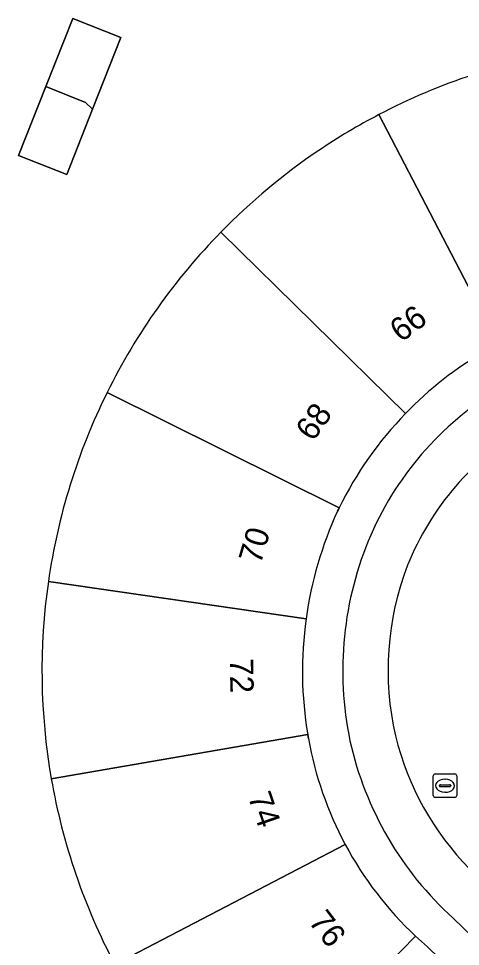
# Model space of a CAD drawing. Extents: x 160349 to 161355, y 381727 to 382854.
# Drawn here: x 160923.63 to 160942.52, y 382715.97 to 382755.64 of the extents above; entities that cross this region are included whole.
import ezdxf

# ---------------------------------------------------------------- set-up
doc = ezdxf.new("R2010")
doc.units = 0
for name, color, linetype in [('IMGEO_Erf', 7, 'Continuous'), ('IMGEO_Kolk', 7, 'Continuous'), ('IMGEO_Pand', 7, 'Continuous'), ('IMGEO_Pand_nummerreeks', 7, 'Continuous'), ('IMGEO_Rijbaan_lokaal_open', 7, 'Continuous'), ('IMGEO_Voetpad_open', 7, 'Continuous')]:
    doc.layers.add(name, color=color, linetype=linetype)

msp = doc.modelspace()

# ---------------------------------------------------------------- linework, layer by layer
at = {"layer": 'IMGEO_Erf'}
msp.add_lwpolyline([(160925.693, 382748.966), (160923.633, 382749.779), (160924.798, 382752.73), (160925.946, 382755.64), (160928.005, 382754.827), (160926.795, 382751.76)], close=True, dxfattribs=at)
for points in [[(160937.338, 382734.722), (160937.302, 382734.649), (160937.267, 382734.576)], [(160935.992, 382725.022), (160936.006, 382724.936), (160936.021, 382724.851)], [(160940.607, 382716.4), (160941.107, 382715.949), (160945.282, 382711.884), (160949.939, 382707.348), (160952.235, 382705.112), (160952.719, 382705.634), (160957.296, 382701.184), (160952.874, 382696.572), (160947.91, 382691.403), (160943.87, 382687.28), (160945.96, 382687.606), (160946.077, 382687.728), (160945.894, 382687.864), (160945.735, 382687.979), (160950.003, 382692.382), (160950.047, 382692.308), (160950.225, 382692.034), (160951.13, 382692.974), (160950.863, 382693.289), (160958.611, 382701.338), (160955.996, 382703.862), (160955.975, 382703.882), (160942.21, 382717.17)]]:
    msp.add_lwpolyline(points, dxfattribs=at)
for centre, radius, start, end in [((160951.485, 382727.734), 26.858, 98.9369, 117.6171), ((160951.4, 382727.877), 26.692, 117.5974, 124.0214), ((160951.468, 382727.762), 26.826, 124.0043, 135.6526), ((160951.426, 382727.782), 26.781, 135.6194, 153.704), ((160951.495, 382727.787), 15.764, 120.1184, 135.8987), ((160951.15, 382728.142), 13.585, 119.6977, 156.5027), ((160951.502, 382727.735), 26.87, 153.6866, 171.8073), ((160951.515, 382727.769), 15.79, 135.9033, 153.8747), ((160952.122, 382727.736), 16.354, 155.2777, 172.1321), ((160952.086, 382727.751), 14.598, 156.5598, 191.8425), ((160951.493, 382727.744), 26.86, 171.8248, 189.8751), ((160952.175, 382727.728), 16.407, 172.1274, 189.492), ((160951.145, 382727.585), 15.369, 190.2476, 208.1596), ((160951.987, 382727.932), 14.54, 192.6229, 227.7481), ((160951.493, 382727.746), 26.86, 189.8784, 207.855), ((160951.12, 382727.573), 15.342, 208.1633, 226.7425)]:
    msp.add_arc(centre, radius, start, end, dxfattribs=at)
at = {"layer": 'IMGEO_Kolk'}
for p, q in [((160941.361, 382722.414), (160941.361, 382723.266)), ((160941.436, 382723.34), (160942.288, 382723.34)), ((160942.362, 382723.266), (160942.362, 382722.414)), ((160941.62, 382722.834), (160941.62, 382722.846)), ((160941.663, 382722.883), (160942.061, 382722.883)), ((160941.849, 382723.12), (160941.874, 382723.12)), ((160942.104, 382722.846), (160942.104, 382722.834)), ((160942.058, 382722.797), (160941.66, 382722.797)), ((160941.872, 382722.56), (160941.847, 382722.56)), ((160942.288, 382722.34), (160941.436, 382722.34))]:
    msp.add_line(p, q, dxfattribs=at)
for points in [[(160941.361, 382722.414), (160941.361, 382723.266)], [(160941.436, 382723.34), (160942.288, 382723.34)], [(160942.362, 382723.266), (160942.362, 382722.414)], [(160942.288, 382722.34), (160941.436, 382722.34)]]:
    msp.add_lwpolyline(points, dxfattribs=at)
for centre, radius, start, end in [((160941.438, 382723.264), 0.0765, 91.552, 178.448), ((160941.438, 382723.264), 0.0765, 91.552, 178.448), ((160942.286, 382723.264), 0.0765, 1.552, 88.448), ((160942.286, 382723.264), 0.0765, 1.552, 88.448), ((160941.66, 382722.843), 0.0403, 85.8775, 175.7526), ((160941.657, 382722.833), 0.0366, 178.938, 274.7102), ((160942.061, 382722.84), 0.043, 264.8664, 352.4533), ((160942.065, 382722.845), 0.0386, 1.7309, 96.639), ((160941.438, 382722.416), 0.0765, 181.552, 268.448), ((160941.438, 382722.416), 0.0765, 181.552, 268.448), ((160942.286, 382722.416), 0.0765, 271.552, 358.448), ((160942.286, 382722.416), 0.0765, 271.552, 358.448)]:
    msp.add_arc(centre, radius, start, end, dxfattribs=at)
for centre, major_axis, ratio, start_param, end_param in [((160941.848, 382722.84), (-0.387, 0.002), 0.722429, 4.712389, 7.853982), ((160941.873, 382722.84), (-0.39, 0.002), 0.717154, 1.570796, 4.712389)]:
    msp.add_ellipse(centre, major_axis=major_axis, ratio=ratio, start_param=start_param, end_param=end_param, dxfattribs=at)
at = {"layer": 'IMGEO_Pand'}
for points in [[(160926.795, 382751.76), (160928.005, 382754.827), (160925.946, 382755.64), (160924.798, 382752.73), (160926.497, 382752.045)], [(160926.795, 382751.76), (160926.497, 382752.045), (160924.798, 382752.73), (160923.633, 382749.779), (160925.693, 382748.966)], [(160945.282, 382711.884), (160941.107, 382715.949), (160940.607, 382716.4), (160932.834, 382708.449), (160937.569, 382703.921)]]:
    msp.add_lwpolyline(points, close=True, dxfattribs=at)
for points in [[(160939.035, 382751.532), (160944.14, 382741.739)], [(160943.585, 382741.422), (160944.14, 382741.739), (160939.035, 382751.532)], [(160940.175, 382738.757), (160932.285, 382746.513)], [(160932.285, 382746.513), (160940.175, 382738.757)], [(160927.416, 382739.646), (160937.338, 382734.722)], [(160937.338, 382734.722), (160927.416, 382739.646)], [(160937.267, 382734.576), (160937.302, 382734.649), (160937.338, 382734.722)], [(160935.922, 382729.975), (160924.906, 382731.564)], [(160924.906, 382731.564), (160935.922, 382729.975)], [(160936.021, 382724.851), (160936.006, 382724.936), (160935.992, 382725.022), (160925.031, 382723.138)], [(160925.031, 382723.138), (160935.992, 382725.022)], [(160927.745, 382715.196), (160937.595, 382720.332)], [(160937.595, 382720.332), (160927.745, 382715.196)], [(160932.277, 382708.981), (160932.834, 382708.449), (160940.607, 382716.4)]]:
    msp.add_lwpolyline(points, dxfattribs=at)
for centre, radius, start, end in [((160951.485, 382727.734), 26.858, 98.9369, 117.6171), ((160951.4, 382727.877), 26.692, 117.5974, 124.0214), ((160951.468, 382727.762), 26.826, 124.0043, 135.6526), ((160951.426, 382727.782), 26.781, 135.6194, 153.704), ((160951.495, 382727.787), 15.764, 120.1184, 135.8987), ((160951.502, 382727.735), 26.87, 153.6866, 171.8073), ((160951.515, 382727.769), 15.79, 135.9033, 153.8747), ((160952.122, 382727.736), 16.354, 155.2777, 172.1321), ((160951.493, 382727.744), 26.86, 171.8248, 189.8751), ((160952.175, 382727.728), 16.407, 172.1274, 189.492), ((160951.145, 382727.585), 15.369, 190.2476, 208.1596), ((160951.493, 382727.746), 26.86, 189.8784, 207.855), ((160951.12, 382727.573), 15.342, 208.1633, 226.7425)]:
    msp.add_arc(centre, radius, start, end, dxfattribs=at)
at = {"layer": 'IMGEO_Rijbaan_lokaal_open'}
for centre, radius, start, end in [((160951.496, 382727.732), 12.117, 120.5855, 158.0362), ((160951.961, 382727.77), 12.535, 158.9924, 192.9168), ((160951.644, 382727.872), 12.25, 193.7115, 224.5429)]:
    msp.add_arc(centre, radius, start, end, dxfattribs=at)
at = {"layer": 'IMGEO_Voetpad_open'}
msp.add_lwpolyline([(160942.21, 382717.17), (160955.975, 382703.882), (160957.406, 382705.247), (160942.913, 382719.279)], dxfattribs=at)
for centre, radius, start, end in [((160951.15, 382728.142), 13.585, 119.6977, 156.5027), ((160951.496, 382727.732), 12.117, 120.5855, 158.0362), ((160952.086, 382727.751), 14.598, 156.5598, 191.8425), ((160951.961, 382727.77), 12.535, 158.9924, 192.9168), ((160951.644, 382727.872), 12.25, 193.7115, 224.5429), ((160951.987, 382727.932), 14.54, 192.6229, 227.7481)]:
    msp.add_arc(centre, radius, start, end, dxfattribs=at)

# ---------------------------------------------------------------- texts
at = {"layer": 'IMGEO_Pand_nummerreeks'}
for s, rotation, p in [('66', 36.9386, (160939.984, 382741.768)), ('68', 54.8878, (160936.223, 382737.518)), ('70', 73.4361, (160933.977, 382732.271)), ('72', 270.7995, (160932.665, 382728.282)), ('74', 288.9379, (160933.428, 382722.376)), ('76', 307.45, (160935.996, 382717.025))]:
    msp.add_text(s, height=1, rotation=rotation, dxfattribs=at).set_placement(p)

doc.saveas('drawing.dxf')
